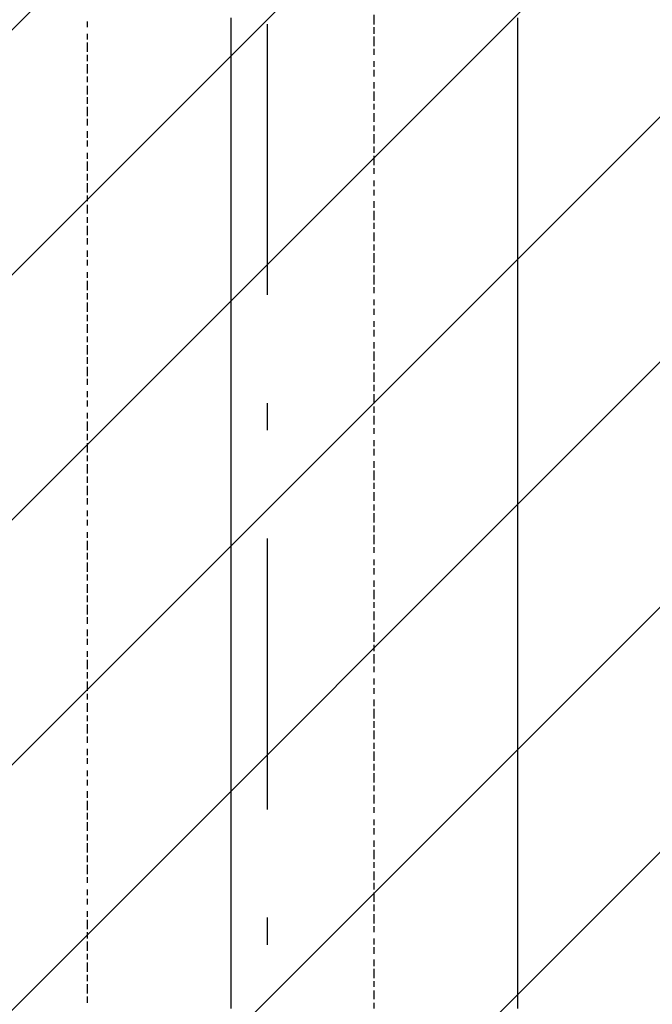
# Model space of a CAD drawing. Extents: x 997 to 109698, y 921 to 94021.
# Tile 686 of 718: x 35143 to 36019, y 53714 to 55077. Entities that reach past the tile are written whole.
import ezdxf

# ---------------------------------------------------------------- set-up
doc = ezdxf.new("R2010")
doc.units = 0
doc.header["$MEASUREMENT"] = 0
doc.layers.add('12', color=7, linetype='CONTINUOUS')
doc.layers.add('28', color=7, linetype='CONTINUOUS')

msp = doc.modelspace()

# ---------------------------------------------------------------- linework, layer by layer
at = {"layer": '12', "color": 1}
for p, q in [((35236.630503, 55066.563401), (35236.630503, 55074.563401)), ((35633.630503, 55070.563401), (35633.630503, 55083.563401)), ((35633.630503, 55057.563401), (35633.630503, 55066.563401)), ((35236.630503, 55049.563401), (35236.630503, 55057.563401)), ((35236.630503, 55032.563401), (35236.630503, 55045.563401)), ((35633.630503, 55040.563401), (35633.630503, 55053.563401)), ((35633.630503, 55028.563401), (35633.630503, 55036.563401)), ((35236.630503, 55019.563401), (35236.630503, 55028.563401)), ((35633.630503, 55011.563401), (35633.630503, 55019.563401)), ((35236.630503, 55002.563401), (35236.630503, 55015.563401)), ((35633.630503, 54998.563401), (35633.630503, 55007.563401)), ((35236.630503, 54990.563401), (35236.630503, 54998.563401)), ((35633.630503, 54981.563401), (35633.630503, 54990.563401)), ((35236.630503, 54973.563401), (35236.630503, 54985.563401)), ((35633.630503, 54964.563401), (35633.630503, 54977.563401)), ((35236.630503, 54960.563401), (35236.630503, 54969.563401)), ((35236.630503, 54943.563401), (35236.630503, 54956.563401)), ((35633.630503, 54952.563401), (35633.630503, 54960.563401)), ((35236.630503, 54930.563401), (35236.630503, 54939.563401)), ((35633.630503, 54935.563401), (35633.630503, 54947.563401)), ((35236.630503, 54913.563401), (35236.630503, 54922.563401)), ((35633.630503, 54922.563401), (35633.630503, 54930.563401)), ((35236.630503, 54901.563401), (35236.630503, 54909.563401)), ((35633.630503, 54905.563401), (35633.630503, 54918.563401)), ((35633.630503, 54892.563401), (35633.630503, 54901.563401)), ((35236.630503, 54884.563401), (35236.630503, 54892.563401)), ((35633.630503, 54875.563401), (35633.630503, 54888.563401)), ((35236.630503, 54867.563401), (35236.630503, 54880.563401)), ((35633.630503, 54863.563401), (35633.630503, 54871.563401)), ((35236.630503, 54854.563401), (35236.630503, 54863.563401)), ((35633.630503, 54846.563401), (35633.630503, 54854.563401)), ((35236.630503, 54837.563401), (35236.630503, 54850.563401)), ((35633.630503, 54833.563401), (35633.630503, 54841.563401)), ((35236.630503, 54825.563401), (35236.630503, 54833.563401)), ((35236.630503, 54808.563401), (35236.630503, 54820.563401)), ((35633.630503, 54816.563401), (35633.630503, 54825.563401)), ((35236.630503, 54795.563401), (35236.630503, 54803.563401)), ((35633.630503, 54799.563401), (35633.630503, 54812.563401)), ((35236.630503, 54778.563401), (35236.630503, 54791.563401)), ((35633.630503, 54787.563401), (35633.630503, 54795.563401)), ((35236.630503, 54765.563401), (35236.630503, 54774.563401)), ((35633.630503, 54770.563401), (35633.630503, 54782.563401)), ((35633.630503, 54757.563401), (35633.630503, 54765.563401)), ((35236.630503, 54748.563401), (35236.630503, 54757.563401)), ((35236.630503, 54736.563401), (35236.630503, 54744.563401)), ((35633.630503, 54740.563401), (35633.630503, 54753.563401)), ((35633.630503, 54727.563401), (35633.630503, 54736.563401)), ((35236.630503, 54719.563401), (35236.630503, 54727.563401)), ((35633.630503, 54710.563401), (35633.630503, 54723.563401)), ((35236.630503, 54702.563401), (35236.630503, 54715.563401)), ((35633.630503, 54698.563401), (35633.630503, 54706.563401)), ((35236.630503, 54689.563401), (35236.630503, 54698.563401)), ((35236.630503, 54672.563401), (35236.630503, 54685.563401)), ((35633.630503, 54681.563401), (35633.630503, 54689.563401)), ((35633.630503, 54668.563401), (35633.630503, 54676.563401)), ((35236.630503, 54659.563401), (35236.630503, 54668.563401)), ((35236.630503, 54643.563401), (35236.630503, 54655.563401)), ((35633.630503, 54651.563401), (35633.630503, 54659.563401)), ((35236.630503, 54630.563401), (35236.630503, 54638.563401)), ((35633.630503, 54638.563401), (35633.630503, 54647.563401)), ((35236.630503, 54613.563401), (35236.630503, 54626.563401)), ((35633.630503, 54621.563401), (35633.630503, 54630.563401)), ((35236.630503, 54600.563401), (35236.630503, 54609.563401)), ((35633.630503, 54604.563401), (35633.630503, 54617.563401)), ((35236.630503, 54583.563401), (35236.630503, 54596.563401)), ((35633.630503, 54592.563401), (35633.630503, 54600.563401)), ((35633.630503, 54575.563401), (35633.630503, 54588.563401)), ((35236.630503, 54571.563401), (35236.630503, 54579.563401)), ((35633.630503, 54562.563401), (35633.630503, 54571.563401)), ((35236.630503, 54554.563401), (35236.630503, 54562.563401)), ((35633.630503, 54545.563401), (35633.630503, 54558.563401)), ((35236.630503, 54541.563401), (35236.630503, 54549.563401)), ((35633.630503, 54532.563401), (35633.630503, 54541.563401)), ((35236.630503, 54524.563401), (35236.630503, 54532.563401)), ((35633.630503, 54516.563401), (35633.630503, 54528.563401)), ((35236.630503, 54507.563401), (35236.630503, 54520.563401)), ((35236.630503, 54494.563401), (35236.630503, 54503.563401)), ((35633.630503, 54503.563401), (35633.630503, 54511.563401)), ((35236.630503, 54477.563401), (35236.630503, 54490.563401)), ((35633.630503, 54486.563401), (35633.630503, 54494.563401)), ((35236.630503, 54465.563401), (35236.630503, 54473.563401)), ((35633.630503, 54473.563401), (35633.630503, 54482.563401)), ((35236.630503, 54448.563401), (35236.630503, 54461.563401)), ((35633.630503, 54456.563401), (35633.630503, 54465.563401)), ((35236.630503, 54435.563401), (35236.630503, 54444.563401)), ((35633.630503, 54439.563401), (35633.630503, 54452.563401)), ((35236.630503, 54418.563401), (35236.630503, 54431.563401)), ((35633.630503, 54427.563401), (35633.630503, 54435.563401)), ((35633.630503, 54410.563401), (35633.630503, 54422.563401)), ((35236.630503, 54405.563401), (35236.630503, 54414.563401)), ((35633.630503, 54397.563401), (35633.630503, 54405.563401)), ((35236.630503, 54389.563401), (35236.630503, 54397.563401)), ((35633.630503, 54380.563401), (35633.630503, 54393.563401)), ((35236.630503, 54376.563401), (35236.630503, 54384.563401)), ((35633.630503, 54367.563401), (35633.630503, 54376.563401)), ((35236.630503, 54359.563401), (35236.630503, 54367.563401)), ((35633.630503, 54350.563401), (35633.630503, 54363.563401)), ((35236.630503, 54342.563401), (35236.630503, 54355.563401)), ((35236.630503, 54329.563401), (35236.630503, 54338.563401)), ((35633.630503, 54338.563401), (35633.630503, 54346.563401)), ((35236.630503, 54312.563401), (35236.630503, 54325.563401)), ((35633.630503, 54321.563401), (35633.630503, 54329.563401)), ((35236.630503, 54300.563401), (35236.630503, 54308.563401)), ((35633.630503, 54308.563401), (35633.630503, 54317.563401)), ((35236.630503, 54283.563401), (35236.630503, 54295.563401)), ((35633.630503, 54291.563401), (35633.630503, 54300.563401)), ((35633.630503, 54274.563401), (35633.630503, 54287.563401)), ((35236.630503, 54270.563401), (35236.630503, 54279.563401)), ((35633.630503, 54262.563401), (35633.630503, 54270.563401)), ((35236.630503, 54253.563401), (35236.630503, 54266.563401)), ((35633.630503, 54245.563401), (35633.630503, 54257.563401)), ((35236.630503, 54240.563401), (35236.630503, 54249.563401)), ((35633.630503, 54232.563401), (35633.630503, 54240.563401)), ((35236.630503, 54223.563401), (35236.630503, 54232.563401)), ((35633.630503, 54215.563401), (35633.630503, 54228.563401)), ((35236.630503, 54211.563401), (35236.630503, 54219.563401)), ((35236.630503, 54194.563401), (35236.630503, 54202.563401)), ((35633.630503, 54202.563401), (35633.630503, 54211.563401)), ((35236.630503, 54177.563401), (35236.630503, 54190.563401)), ((35633.630503, 54185.563401), (35633.630503, 54198.563401)), ((35236.630503, 54164.563401), (35236.630503, 54173.563401)), ((35633.630503, 54173.563401), (35633.630503, 54181.563401)), ((35236.630503, 54147.563401), (35236.630503, 54160.563401)), ((35633.630503, 54156.563401), (35633.630503, 54164.563401)), ((35633.630503, 54143.563401), (35633.630503, 54151.563401)), ((35236.630503, 54135.563401), (35236.630503, 54143.563401)), ((35633.630503, 54126.563401), (35633.630503, 54135.563401)), ((35236.630503, 54118.563401), (35236.630503, 54130.563401)), ((35633.630503, 54109.563401), (35633.630503, 54122.563401)), ((35236.630503, 54105.563401), (35236.630503, 54113.563401)), ((35633.630503, 54096.563401), (35633.630503, 54105.563401)), ((35236.630503, 54088.563401), (35236.630503, 54101.563401)), ((35633.630503, 54080.563401), (35633.630503, 54092.563401)), ((35236.630503, 54075.563401), (35236.630503, 54084.563401)), ((35236.630503, 54058.563401), (35236.630503, 54067.563401)), ((35633.630503, 54067.563401), (35633.630503, 54075.563401)), ((35633.630503, 54050.563401), (35633.630503, 54063.563401)), ((35236.630503, 54046.563401), (35236.630503, 54054.563401)), ((35236.630503, 54029.563401), (35236.630503, 54037.563401)), ((35633.630503, 54037.563401), (35633.630503, 54046.563401)), ((35236.630503, 54016.563401), (35236.630503, 54024.563401)), ((35633.630503, 54020.563401), (35633.630503, 54033.563401)), ((35236.630503, 53999.563401), (35236.630503, 54008.563401)), ((35633.630503, 54008.563401), (35633.630503, 54016.563401)), ((35236.630503, 53982.563401), (35236.630503, 53995.563401)), ((35633.630503, 53991.563401), (35633.630503, 54003.563401)), ((35633.630503, 53978.563401), (35633.630503, 53986.563401)), ((35236.630503, 53969.563401), (35236.630503, 53978.563401)), ((35633.630503, 53961.563401), (35633.630503, 53969.563401)), ((35236.630503, 53953.563401), (35236.630503, 53965.563401)), ((35633.630503, 53948.563401), (35633.630503, 53957.563401)), ((35236.630503, 53940.563401), (35236.630503, 53948.563401)), ((35633.630503, 53931.563401), (35633.630503, 53940.563401)), ((35236.630503, 53923.563401), (35236.630503, 53936.563401)), ((35633.630503, 53914.563401), (35633.630503, 53927.563401)), ((35236.630503, 53910.563401), (35236.630503, 53919.563401)), ((35236.630503, 53893.563401), (35236.630503, 53906.563401)), ((35633.630503, 53902.563401), (35633.630503, 53910.563401)), ((35236.630503, 53881.563401), (35236.630503, 53889.563401)), ((35633.630503, 53885.563401), (35633.630503, 53897.563401)), ((35236.630503, 53864.563401), (35236.630503, 53872.563401)), ((35633.630503, 53872.563401), (35633.630503, 53881.563401)), ((35236.630503, 53851.563401), (35236.630503, 53859.563401)), ((35633.630503, 53855.563401), (35633.630503, 53868.563401)), ((35633.630503, 53842.563401), (35633.630503, 53851.563401)), ((35236.630503, 53834.563401), (35236.630503, 53842.563401)), ((35633.630503, 53825.563401), (35633.630503, 53838.563401)), ((35236.630503, 53817.563401), (35236.630503, 53830.563401)), ((35633.630503, 53813.563401), (35633.630503, 53821.563401)), ((35236.630503, 53804.563401), (35236.630503, 53813.563401)), ((35633.630503, 53796.563401), (35633.630503, 53804.563401)), ((35236.630503, 53787.563401), (35236.630503, 53800.563401)), ((35633.630503, 53783.563401), (35633.630503, 53792.563401)), ((35236.630503, 53775.563401), (35236.630503, 53783.563401)), ((35236.630503, 53758.563401), (35236.630503, 53771.563401)), ((35633.630503, 53766.563401), (35633.630503, 53775.563401)), ((35236.630503, 53745.563401), (35236.630503, 53754.563401)), ((35633.630503, 53749.563401), (35633.630503, 53762.563401)), ((35236.630503, 53728.563401), (35236.630503, 53741.563401)), ((35633.630503, 53737.563401), (35633.630503, 53745.563401)), ((35236.630503, 53715.563401), (35236.630503, 53724.563401)), ((35633.630503, 53720.563401), (35633.630503, 53732.563401)), ((35633.630503, 53707.563401), (35633.630503, 53715.563401))]:
    msp.add_line(p, q, dxfattribs=at)
at = {"layer": '12', "color": 5}
for p, q in [((35435.630503, 55070.563401), (35435.630503, 55079.563401)), ((35832.630503, 55070.563401), (35832.630503, 55079.563401)), ((35435.630503, 55057.563401), (35435.630503, 55070.563401)), ((35832.630503, 55057.563401), (35832.630503, 55070.563401)), ((35435.630503, 55049.563401), (35435.630503, 55057.563401)), ((35435.630503, 55040.563401), (35435.630503, 55049.563401)), ((35832.630503, 55049.563401), (35832.630503, 55057.563401)), ((35832.630503, 55040.563401), (35832.630503, 55049.563401)), ((35435.630503, 55028.563401), (35435.630503, 55040.563401)), ((35832.630503, 55028.563401), (35832.630503, 55040.563401)), ((35435.630503, 55019.563401), (35435.630503, 55028.563401)), ((35435.630503, 55011.563401), (35435.630503, 55019.563401)), ((35832.630503, 55019.563401), (35832.630503, 55028.563401)), ((35832.630503, 55007.563401), (35832.630503, 55019.563401)), ((35435.630503, 54998.563401), (35435.630503, 55011.563401)), ((35832.630503, 54998.563401), (35832.630503, 55007.563401)), ((35435.630503, 54990.563401), (35435.630503, 54998.563401)), ((35435.630503, 54977.563401), (35435.630503, 54990.563401)), ((35832.630503, 54990.563401), (35832.630503, 54998.563401)), ((35832.630503, 54977.563401), (35832.630503, 54990.563401)), ((35435.630503, 54969.563401), (35435.630503, 54977.563401)), ((35832.630503, 54969.563401), (35832.630503, 54977.563401)), ((35435.630503, 54960.563401), (35435.630503, 54969.563401)), ((35832.630503, 54960.563401), (35832.630503, 54969.563401)), ((35435.630503, 54947.563401), (35435.630503, 54960.563401)), ((35832.630503, 54947.563401), (35832.630503, 54960.563401)), ((35435.630503, 54939.563401), (35435.630503, 54947.563401)), ((35435.630503, 54930.563401), (35435.630503, 54939.563401)), ((35832.630503, 54939.563401), (35832.630503, 54947.563401)), ((35832.630503, 54930.563401), (35832.630503, 54939.563401)), ((35435.630503, 54918.563401), (35435.630503, 54930.563401)), ((35832.630503, 54918.563401), (35832.630503, 54930.563401)), ((35435.630503, 54909.563401), (35435.630503, 54918.563401)), ((35435.630503, 54901.563401), (35435.630503, 54909.563401)), ((35832.630503, 54909.563401), (35832.630503, 54918.563401)), ((35832.630503, 54897.563401), (35832.630503, 54909.563401)), ((35435.630503, 54888.563401), (35435.630503, 54901.563401)), ((35832.630503, 54888.563401), (35832.630503, 54897.563401)), ((35435.630503, 54880.563401), (35435.630503, 54888.563401)), ((35832.630503, 54880.563401), (35832.630503, 54888.563401)), ((35435.630503, 54867.563401), (35435.630503, 54880.563401)), ((35435.630503, 54858.563401), (35435.630503, 54867.563401)), ((35832.630503, 54867.563401), (35832.630503, 54880.563401)), ((35832.630503, 54858.563401), (35832.630503, 54867.563401)), ((35435.630503, 54850.563401), (35435.630503, 54858.563401)), ((35832.630503, 54850.563401), (35832.630503, 54858.563401)), ((35435.630503, 54837.563401), (35435.630503, 54850.563401)), ((35832.630503, 54837.563401), (35832.630503, 54850.563401)), ((35435.630503, 54829.563401), (35435.630503, 54837.563401)), ((35435.630503, 54820.563401), (35435.630503, 54829.563401)), ((35832.630503, 54829.563401), (35832.630503, 54837.563401)), ((35832.630503, 54820.563401), (35832.630503, 54829.563401)), ((35435.630503, 54808.563401), (35435.630503, 54820.563401)), ((35832.630503, 54808.563401), (35832.630503, 54820.563401)), ((35435.630503, 54799.563401), (35435.630503, 54808.563401)), ((35435.630503, 54791.563401), (35435.630503, 54799.563401)), ((35832.630503, 54799.563401), (35832.630503, 54808.563401)), ((35832.630503, 54791.563401), (35832.630503, 54799.563401)), ((35435.630503, 54778.563401), (35435.630503, 54791.563401)), ((35832.630503, 54778.563401), (35832.630503, 54791.563401)), ((35435.630503, 54770.563401), (35435.630503, 54778.563401)), ((35832.630503, 54770.563401), (35832.630503, 54778.563401)), ((35435.630503, 54757.563401), (35435.630503, 54770.563401)), ((35832.630503, 54757.563401), (35832.630503, 54770.563401)), ((35435.630503, 54748.563401), (35435.630503, 54757.563401)), ((35435.630503, 54740.563401), (35435.630503, 54748.563401)), ((35832.630503, 54748.563401), (35832.630503, 54757.563401)), ((35832.630503, 54740.563401), (35832.630503, 54748.563401)), ((35435.630503, 54727.563401), (35435.630503, 54740.563401)), ((35832.630503, 54727.563401), (35832.630503, 54740.563401)), ((35435.630503, 54719.563401), (35435.630503, 54727.563401)), ((35435.630503, 54710.563401), (35435.630503, 54719.563401)), ((35832.630503, 54719.563401), (35832.630503, 54727.563401)), ((35832.630503, 54710.563401), (35832.630503, 54719.563401)), ((35435.630503, 54698.563401), (35435.630503, 54710.563401)), ((35832.630503, 54698.563401), (35832.630503, 54710.563401)), ((35435.630503, 54689.563401), (35435.630503, 54698.563401)), ((35832.630503, 54689.563401), (35832.630503, 54698.563401)), ((35435.630503, 54681.563401), (35435.630503, 54689.563401)), ((35435.630503, 54668.563401), (35435.630503, 54681.563401)), ((35832.630503, 54681.563401), (35832.630503, 54689.563401)), ((35832.630503, 54668.563401), (35832.630503, 54681.563401)), ((35435.630503, 54659.563401), (35435.630503, 54668.563401)), ((35832.630503, 54659.563401), (35832.630503, 54668.563401)), ((35435.630503, 54647.563401), (35435.630503, 54659.563401)), ((35832.630503, 54647.563401), (35832.630503, 54659.563401)), ((35435.630503, 54638.563401), (35435.630503, 54647.563401)), ((35435.630503, 54630.563401), (35435.630503, 54638.563401)), ((35832.630503, 54638.563401), (35832.630503, 54647.563401)), ((35832.630503, 54630.563401), (35832.630503, 54638.563401)), ((35435.630503, 54617.563401), (35435.630503, 54630.563401)), ((35832.630503, 54617.563401), (35832.630503, 54630.563401)), ((35435.630503, 54609.563401), (35435.630503, 54617.563401)), ((35435.630503, 54600.563401), (35435.630503, 54609.563401)), ((35832.630503, 54609.563401), (35832.630503, 54617.563401)), ((35832.630503, 54600.563401), (35832.630503, 54609.563401)), ((35435.630503, 54588.563401), (35435.630503, 54600.563401)), ((35832.630503, 54588.563401), (35832.630503, 54600.563401)), ((35435.630503, 54579.563401), (35435.630503, 54588.563401)), ((35832.630503, 54579.563401), (35832.630503, 54588.563401)), ((35435.630503, 54571.563401), (35435.630503, 54579.563401)), ((35435.630503, 54558.563401), (35435.630503, 54571.563401)), ((35832.630503, 54571.563401), (35832.630503, 54579.563401)), ((35832.630503, 54558.563401), (35832.630503, 54571.563401)), ((35435.630503, 54549.563401), (35435.630503, 54558.563401)), ((35832.630503, 54549.563401), (35832.630503, 54558.563401)), ((35435.630503, 54537.563401), (35435.630503, 54549.563401)), ((35832.630503, 54537.563401), (35832.630503, 54549.563401)), ((35435.630503, 54528.563401), (35435.630503, 54537.563401)), ((35435.630503, 54520.563401), (35435.630503, 54528.563401)), ((35832.630503, 54528.563401), (35832.630503, 54537.563401)), ((35832.630503, 54520.563401), (35832.630503, 54528.563401)), ((35435.630503, 54507.563401), (35435.630503, 54520.563401)), ((35832.630503, 54507.563401), (35832.630503, 54520.563401)), ((35435.630503, 54499.563401), (35435.630503, 54507.563401)), ((35435.630503, 54490.563401), (35435.630503, 54499.563401)), ((35832.630503, 54499.563401), (35832.630503, 54507.563401)), ((35832.630503, 54490.563401), (35832.630503, 54499.563401)), ((35435.630503, 54477.563401), (35435.630503, 54490.563401)), ((35832.630503, 54477.563401), (35832.630503, 54490.563401)), ((35435.630503, 54469.563401), (35435.630503, 54477.563401)), ((35832.630503, 54469.563401), (35832.630503, 54477.563401)), ((35435.630503, 54461.563401), (35435.630503, 54469.563401)), ((35435.630503, 54448.563401), (35435.630503, 54461.563401)), ((35832.630503, 54461.563401), (35832.630503, 54469.563401)), ((35832.630503, 54448.563401), (35832.630503, 54461.563401)), ((35435.630503, 54439.563401), (35435.630503, 54448.563401)), ((35832.630503, 54439.563401), (35832.630503, 54448.563401)), ((35435.630503, 54431.563401), (35435.630503, 54439.563401)), ((35435.630503, 54418.563401), (35435.630503, 54431.563401)), ((35832.630503, 54427.563401), (35832.630503, 54439.563401)), ((35435.630503, 54410.563401), (35435.630503, 54418.563401)), ((35832.630503, 54418.563401), (35832.630503, 54427.563401)), ((35832.630503, 54410.563401), (35832.630503, 54418.563401)), ((35435.630503, 54397.563401), (35435.630503, 54410.563401)), ((35832.630503, 54397.563401), (35832.630503, 54410.563401)), ((35435.630503, 54389.563401), (35435.630503, 54397.563401)), ((35832.630503, 54389.563401), (35832.630503, 54397.563401)), ((35435.630503, 54380.563401), (35435.630503, 54389.563401)), ((35435.630503, 54367.563401), (35435.630503, 54380.563401)), ((35832.630503, 54380.563401), (35832.630503, 54389.563401)), ((35832.630503, 54367.563401), (35832.630503, 54380.563401)), ((35435.630503, 54359.563401), (35435.630503, 54367.563401)), ((35832.630503, 54359.563401), (35832.630503, 54367.563401)), ((35435.630503, 54350.563401), (35435.630503, 54359.563401)), ((35435.630503, 54338.563401), (35435.630503, 54350.563401)), ((35832.630503, 54350.563401), (35832.630503, 54359.563401)), ((35832.630503, 54338.563401), (35832.630503, 54350.563401)), ((35435.630503, 54329.563401), (35435.630503, 54338.563401)), ((35832.630503, 54329.563401), (35832.630503, 54338.563401)), ((35435.630503, 54321.563401), (35435.630503, 54329.563401)), ((35832.630503, 54317.563401), (35832.630503, 54329.563401)), ((35435.630503, 54308.563401), (35435.630503, 54321.563401)), ((35435.630503, 54300.563401), (35435.630503, 54308.563401)), ((35832.630503, 54308.563401), (35832.630503, 54317.563401)), ((35832.630503, 54300.563401), (35832.630503, 54308.563401)), ((35435.630503, 54287.563401), (35435.630503, 54300.563401)), ((35832.630503, 54287.563401), (35832.630503, 54300.563401)), ((35435.630503, 54279.563401), (35435.630503, 54287.563401)), ((35832.630503, 54279.563401), (35832.630503, 54287.563401)), ((35435.630503, 54270.563401), (35435.630503, 54279.563401)), ((35435.630503, 54257.563401), (35435.630503, 54270.563401)), ((35832.630503, 54270.563401), (35832.630503, 54279.563401)), ((35832.630503, 54257.563401), (35832.630503, 54270.563401)), ((35435.630503, 54249.563401), (35435.630503, 54257.563401)), ((35832.630503, 54249.563401), (35832.630503, 54257.563401)), ((35435.630503, 54240.563401), (35435.630503, 54249.563401)), ((35435.630503, 54228.563401), (35435.630503, 54240.563401)), ((35832.630503, 54240.563401), (35832.630503, 54249.563401)), ((35832.630503, 54228.563401), (35832.630503, 54240.563401)), ((35435.630503, 54219.563401), (35435.630503, 54228.563401)), ((35832.630503, 54219.563401), (35832.630503, 54228.563401)), ((35435.630503, 54211.563401), (35435.630503, 54219.563401)), ((35832.630503, 54211.563401), (35832.630503, 54219.563401)), ((35435.630503, 54198.563401), (35435.630503, 54211.563401)), ((35832.630503, 54198.563401), (35832.630503, 54211.563401)), ((35435.630503, 54190.563401), (35435.630503, 54198.563401)), ((35435.630503, 54177.563401), (35435.630503, 54190.563401)), ((35832.630503, 54190.563401), (35832.630503, 54198.563401)), ((35832.630503, 54177.563401), (35832.630503, 54190.563401)), ((35435.630503, 54168.563401), (35435.630503, 54177.563401)), ((35832.630503, 54168.563401), (35832.630503, 54177.563401)), ((35435.630503, 54160.563401), (35435.630503, 54168.563401)), ((35435.630503, 54147.563401), (35435.630503, 54160.563401)), ((35832.630503, 54160.563401), (35832.630503, 54168.563401)), ((35832.630503, 54147.563401), (35832.630503, 54160.563401)), ((35435.630503, 54139.563401), (35435.630503, 54147.563401)), ((35832.630503, 54139.563401), (35832.630503, 54147.563401)), ((35435.630503, 54130.563401), (35435.630503, 54139.563401)), ((35832.630503, 54130.563401), (35832.630503, 54139.563401)), ((35435.630503, 54118.563401), (35435.630503, 54130.563401)), ((35435.630503, 54109.563401), (35435.630503, 54118.563401)), ((35832.630503, 54118.563401), (35832.630503, 54130.563401)), ((35832.630503, 54109.563401), (35832.630503, 54118.563401)), ((35435.630503, 54101.563401), (35435.630503, 54109.563401)), ((35832.630503, 54101.563401), (35832.630503, 54109.563401)), ((35435.630503, 54088.563401), (35435.630503, 54101.563401)), ((35832.630503, 54088.563401), (35832.630503, 54101.563401)), ((35435.630503, 54080.563401), (35435.630503, 54088.563401)), ((35435.630503, 54067.563401), (35435.630503, 54080.563401)), ((35832.630503, 54080.563401), (35832.630503, 54088.563401)), ((35832.630503, 54067.563401), (35832.630503, 54080.563401)), ((35435.630503, 54058.563401), (35435.630503, 54067.563401)), ((35832.630503, 54058.563401), (35832.630503, 54067.563401)), ((35435.630503, 54050.563401), (35435.630503, 54058.563401)), ((35435.630503, 54037.563401), (35435.630503, 54050.563401)), ((35832.630503, 54050.563401), (35832.630503, 54058.563401)), ((35832.630503, 54037.563401), (35832.630503, 54050.563401)), ((35435.630503, 54029.563401), (35435.630503, 54037.563401)), ((35832.630503, 54029.563401), (35832.630503, 54037.563401)), ((35435.630503, 54020.563401), (35435.630503, 54029.563401)), ((35832.630503, 54020.563401), (35832.630503, 54029.563401)), ((35435.630503, 54008.563401), (35435.630503, 54020.563401)), ((35435.630503, 53999.563401), (35435.630503, 54008.563401)), ((35832.630503, 54008.563401), (35832.630503, 54020.563401)), ((35832.630503, 53999.563401), (35832.630503, 54008.563401)), ((35435.630503, 53991.563401), (35435.630503, 53999.563401)), ((35832.630503, 53991.563401), (35832.630503, 53999.563401)), ((35435.630503, 53978.563401), (35435.630503, 53991.563401)), ((35832.630503, 53978.563401), (35832.630503, 53991.563401)), ((35435.630503, 53969.563401), (35435.630503, 53978.563401)), ((35435.630503, 53957.563401), (35435.630503, 53969.563401)), ((35832.630503, 53969.563401), (35832.630503, 53978.563401)), ((35832.630503, 53957.563401), (35832.630503, 53969.563401)), ((35435.630503, 53948.563401), (35435.630503, 53957.563401)), ((35832.630503, 53948.563401), (35832.630503, 53957.563401)), ((35435.630503, 53940.563401), (35435.630503, 53948.563401)), ((35435.630503, 53927.563401), (35435.630503, 53940.563401)), ((35832.630503, 53940.563401), (35832.630503, 53948.563401)), ((35832.630503, 53927.563401), (35832.630503, 53940.563401)), ((35435.630503, 53919.563401), (35435.630503, 53927.563401)), ((35832.630503, 53919.563401), (35832.630503, 53927.563401)), ((35435.630503, 53910.563401), (35435.630503, 53919.563401)), ((35832.630503, 53910.563401), (35832.630503, 53919.563401)), ((35435.630503, 53897.563401), (35435.630503, 53910.563401)), ((35832.630503, 53897.563401), (35832.630503, 53910.563401)), ((35435.630503, 53889.563401), (35435.630503, 53897.563401)), ((35435.630503, 53881.563401), (35435.630503, 53889.563401)), ((35832.630503, 53889.563401), (35832.630503, 53897.563401)), ((35832.630503, 53881.563401), (35832.630503, 53889.563401)), ((35435.630503, 53868.563401), (35435.630503, 53881.563401)), ((35832.630503, 53868.563401), (35832.630503, 53881.563401)), ((35435.630503, 53859.563401), (35435.630503, 53868.563401)), ((35435.630503, 53851.563401), (35435.630503, 53859.563401)), ((35832.630503, 53859.563401), (35832.630503, 53868.563401)), ((35832.630503, 53847.563401), (35832.630503, 53859.563401)), ((35435.630503, 53838.563401), (35435.630503, 53851.563401)), ((35832.630503, 53838.563401), (35832.630503, 53847.563401)), ((35435.630503, 53830.563401), (35435.630503, 53838.563401)), ((35832.630503, 53830.563401), (35832.630503, 53838.563401)), ((35435.630503, 53817.563401), (35435.630503, 53830.563401)), ((35435.630503, 53809.563401), (35435.630503, 53817.563401)), ((35832.630503, 53817.563401), (35832.630503, 53830.563401)), ((35832.630503, 53809.563401), (35832.630503, 53817.563401)), ((35435.630503, 53800.563401), (35435.630503, 53809.563401)), ((35832.630503, 53800.563401), (35832.630503, 53809.563401)), ((35435.630503, 53787.563401), (35435.630503, 53800.563401)), ((35832.630503, 53787.563401), (35832.630503, 53800.563401)), ((35435.630503, 53779.563401), (35435.630503, 53787.563401)), ((35435.630503, 53771.563401), (35435.630503, 53779.563401)), ((35832.630503, 53779.563401), (35832.630503, 53787.563401)), ((35832.630503, 53771.563401), (35832.630503, 53779.563401)), ((35435.630503, 53758.563401), (35435.630503, 53771.563401)), ((35832.630503, 53758.563401), (35832.630503, 53771.563401)), ((35435.630503, 53749.563401), (35435.630503, 53758.563401)), ((35435.630503, 53741.563401), (35435.630503, 53749.563401)), ((35832.630503, 53749.563401), (35832.630503, 53758.563401)), ((35832.630503, 53737.563401), (35832.630503, 53749.563401)), ((35435.630503, 53728.563401), (35435.630503, 53741.563401)), ((35832.630503, 53728.563401), (35832.630503, 53737.563401)), ((35435.630503, 53720.563401), (35435.630503, 53728.563401)), ((35832.630503, 53720.563401), (35832.630503, 53728.563401)), ((35435.630503, 53707.563401), (35435.630503, 53720.563401)), ((35832.630503, 53707.563401), (35832.630503, 53720.563401))]:
    msp.add_line(p, q, dxfattribs=at)
at = {"layer": '28', "color": 2}
for p, q in [((15439.727142, 35370.953237), (36822.636205, 56753.8623)), ((15779.138397, 35370.953237), (36822.636205, 56414.451046)), ((16118.549652, 35370.953237), (36822.636205, 56075.039791)), ((16457.960907, 35370.953237), (36822.636205, 55735.628536)), ((16797.372162, 35370.953237), (36822.636205, 55396.217281)), ((17136.783417, 35370.953237), (36822.636205, 55056.806026)), ((17476.194672, 35370.953237), (36822.636205, 54717.394771))]:
    msp.add_line(p, q, dxfattribs=at)
at = {"layer": '28', "color": 4}
for p, q in [((35485.630503, 54696.063401), (35485.630503, 55071.063401)), ((35485.630503, 53983.563401), (35485.630503, 54358.563401))]:
    msp.add_line(p, q, dxfattribs=at)
at = {"layer": '28', "color": 4, "linetype": 'Continuous'}
for p, q in [((35485.630503, 54508.563401), (35485.630503, 54546.063401)), ((35485.630503, 53796.063401), (35485.630503, 53833.563401))]:
    msp.add_line(p, q, dxfattribs=at)

doc.saveas('drawing.dxf')
